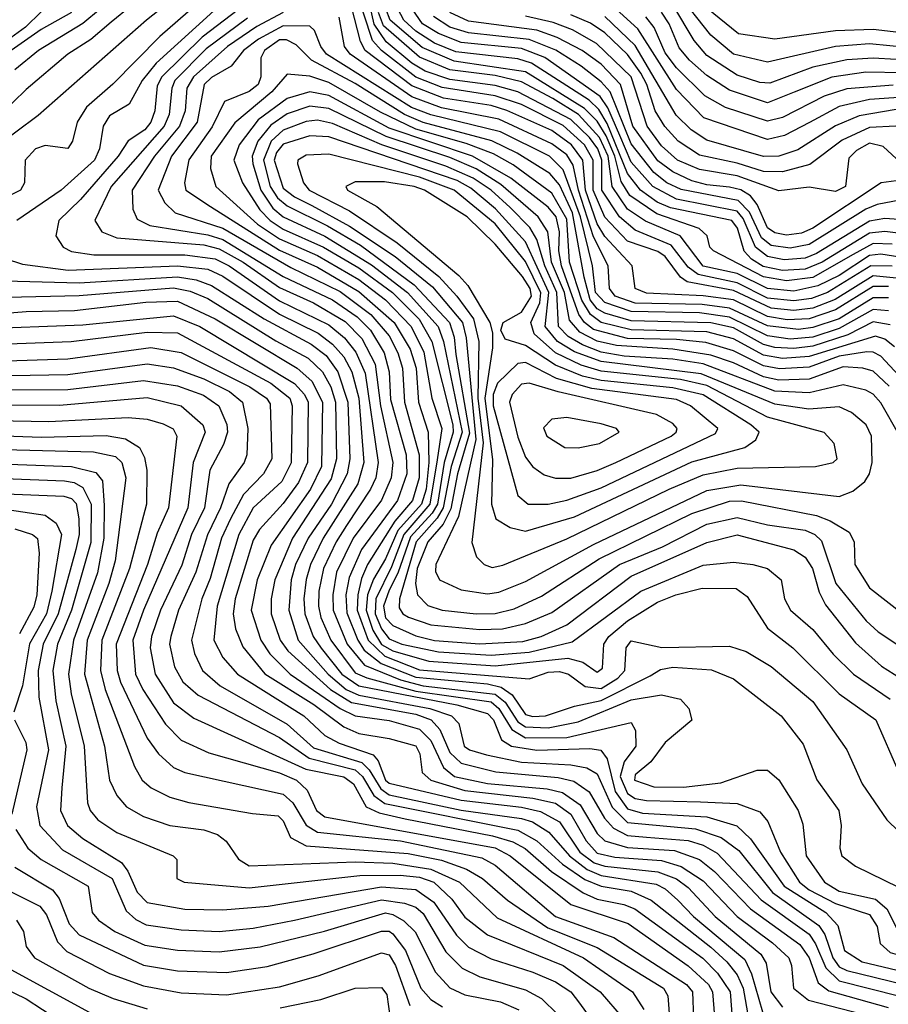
# Model space of a CAD drawing. Extents: x 501367 to 657802, y 482273 to 547541.
# Tile 389 of 656: x 617608 to 619905, y 497182 to 499786. Entities that reach past the tile are written whole.
import ezdxf

# ---------------------------------------------------------------- set-up
doc = ezdxf.new("R2010")
doc.units = 0

msp = doc.modelspace()

# ---------------------------------------------------------------- linework, layer by layer
at = {"layer": '0CON20XD'}
for points in [[(618069.4, 499885), (617942.9, 499785), (617656.9, 499533.1), (617479.1, 499400.9)], [(617915, 499893.2), (617775, 499775.9), (617657.3, 499705), (617595, 499653.8)], [(619935, 499101.9), (619865, 499108.8), (619764.2, 499045.8), (619705, 499023.4), (619655, 499017.5), (619595, 499022.9), (619495, 499069.6), (619372.6, 499092.6), (619355.6, 499105.6), (619315, 499160.3), (619295, 499172.9), (619215, 499200.8), (619155, 499264.1), (619124.2, 499335), (619124.5, 499415), (619101.3, 499455), (619045, 499506.3), (618935, 499561.5), (618865, 499584.9), (618725, 499606.7), (618655, 499634.3), (618564.3, 499705), (618541, 499731), (618494, 499874)], [(617953.9, 499865), (617850.1, 499779.9), (617796.2, 499733.8), (617735.3, 499694.7), (617625, 499601.6), (617555.8, 499534.2)], [(618101.2, 499848.8), (617978.3, 499741.7), (617854.3, 499615.7), (617784.8, 499555), (617759.6, 499515), (617747.9, 499465), (617735, 499445.5), (617675, 499453.6), (617649.6, 499445), (617622.4, 499415), (617620.3, 499355), (617609.7, 499335), (617565, 499312.8)], [(619915, 499134.1), (619858.3, 499135), (619743.9, 499065), (619701.5, 499048.5), (619655, 499042.7), (619585, 499050), (619505, 499090.5), (619402.2, 499112.2), (619375, 499131.6), (619330.1, 499190.1), (619235, 499229.2), (619193.7, 499265), (619147.6, 499335), (619147.3, 499415), (619136.6, 499445), (619114.3, 499475), (619065, 499522), (618925, 499595.4), (618865, 499612.5), (618745, 499628.1), (618680, 499650), (618645, 499671.2), (618577.3, 499727.3), (618545.5, 499774.5), (618524.9, 499865.1)], [(619962.1, 499712.1), (619855, 499722.2), (619764.9, 499715.1), (619585, 499674), (619495, 499694.6), (619435, 499744.8), (619345, 499860.8)], [(618131.4, 499818.6), (617968.8, 499671.2), (617932.1, 499625), (617897.4, 499562.6), (617845, 499531.6), (617828.7, 499505), (617819.4, 499445), (617806.1, 499415), (617717.2, 499335), (617600.6, 499255)], [(618205, 499826.8), (618090, 499740), (617983.6, 499635), (617971.4, 499611.4), (617965.3, 499545), (617954.9, 499515), (617939, 499495), (617894.5, 499465.5), (617868.6, 499425), (617769, 499311), (617711.2, 499255), (617703.4, 499215), (617722.5, 499185), (617745, 499173.4), (617803.9, 499163.9), (618044.4, 499164.4), (618125, 499153.8), (618162.2, 499135), (618295, 499042.8), (618425, 498979.5), (618466.6, 498945), (618497, 498907), (618521.4, 498851.4), (618556.1, 498615), (618549.5, 498575), (618535.8, 498544.2), (618471.8, 498448.2), (618444.4, 498405.6), (618411.6, 498335), (618399.3, 498275), (618398.4, 498235), (618404.5, 498205), (618430.3, 498145), (618495, 498058.9), (618525.4, 498045.4), (618655, 498010.2), (618855, 497982.1), (618875, 497964.5), (618909.1, 497909.1), (618945, 497887), (619055, 497888.1), (619225, 497927.7), (619236.5, 497906.5), (619236.8, 497865), (619206, 497824), (619195.7, 497785), (619215, 497739.9), (619235, 497726.8), (619265, 497720.9), (619408.2, 497718.2)], [(619905, 499080.6), (619865, 499080.3), (619765, 499018.5), (619695, 498995.3), (619637.4, 498992.6), (619585, 499001.3), (619495, 499045.4), (619415, 499055.5), (619265, 499062.9), (619235.5, 499075), (619227.3, 499135), (619155, 499212.9), (619135, 499246.2), (619104.4, 499335), (619096.9, 499415), (619067.3, 499455), (619015, 499493.1), (618895.8, 499545.8), (618855, 499558.8), (618728.9, 499578.9), (618645, 499611.2), (618521.3, 499705), (618508.9, 499728.9), (618485, 499821.2)], [(619925, 499680.8), (619864.7, 499684.7), (619795, 499680), (619705, 499661), (619591.7, 499618.3), (619565, 499619.7), (619505, 499639.1), (619425, 499691.5), (619390.9, 499730.9), (619334.5, 499825)], [(619977.4, 499747.4), (619865, 499760.2), (619765, 499756.3), (619604.3, 499734.3), (619508.4, 499748.4), (619425, 499816.9)], [(617745, 499804.9), (617665, 499760.4), (617585, 499705.1), (617516.5, 499593.5), (617414.6, 499505.4)], [(617665, 499807.2), (617623.5, 499766.5), (617575, 499731.3)], [(618209.9, 499790.1), (618101.3, 499708.7), (618018, 499625), (618009.9, 499605), (618003.1, 499535), (617989.7, 499505), (617849.7, 499345), (617806.7, 499255), (617825.2, 499225.2), (617865, 499209.1), (618095, 499190.8), (618135, 499180.6), (618198.9, 499145), (618295, 499077.7), (618385, 499037.1), (618468.1, 498988.1), (618512.8, 498942.8), (618547.8, 498875), (618561.6, 498765), (618594.3, 498615), (618590, 498575), (618565, 498515.2), (618489.4, 498415), (618445.8, 498325), (618435.6, 498265), (618436.7, 498225), (618474.2, 498135), (618519.5, 498079.5), (618615, 498040.7), (618675, 498024.8), (618865, 498002.3), (618891.2, 497981.2), (618925, 497929.6), (618945, 497915.8), (619005, 497913.3), (619085, 497929.7), (619225, 497987.9), (619305, 498001), (619355, 497989.2), (619377.5, 497965), (619385, 497934), (619315, 497874.6), (619276.7, 497823.3), (619235, 497789.5), (619233.7, 497775), (619285, 497757.1), (619363.5, 497756.5), (619462.2, 497767.8), (619558.1, 497801.9), (619585, 497801.8), (619615, 497776.2), (619666.7, 497695), (619678.9, 497658.9), (619687.7, 497575), (619736, 497505), (619775, 497482), (619870.7, 497460.7), (619900.8, 497435), (619929.3, 497379.3)], [(618305, 499805.1), (618235, 499768.5), (618157.5, 499715), (618067.6, 499635), (618049.9, 499605), (618045.5, 499545), (618030.1, 499505), (617964.4, 499425), (617905.5, 499335), (617906.7, 499285), (617919, 499259), (617951.9, 499241.9), (618105, 499217.5), (618145, 499204.7), (618305, 499106.7), (618435.1, 499045), (618500.6, 499000.6), (618535.3, 498965.3), (618571.8, 498905), (618585.3, 498855), (618588.6, 498781.4), (618629.8, 498635), (618631.9, 498585), (618606.5, 498515), (618511.8, 498385), (618478.7, 498311.3), (618470.6, 498265), (618472.7, 498217.3), (618501.7, 498145), (618518.7, 498118.7), (618563.7, 498083.7), (618655, 498047.8), (618845, 498029.7), (618881.1, 498021.1), (618910.4, 498000.4), (618945, 497949.1), (618965, 497943.4), (618998.5, 497945), (619075, 497970.8), (619145, 497985.9), (619275, 498051.2), (619302.3, 498067.7), (619335, 498074.1), (619437, 498067), (619495, 498042.7), (619621.2, 497945), (619679.9, 497869.9), (619715.9, 497775.9), (619774.2, 497695), (619779.7, 497655), (619776.6, 497595), (619782, 497575), (619818, 497548), (619931.9, 497491.9)], [(619905, 499050.9), (619865, 499050.9), (619775, 498995.1), (619705, 498971.9), (619667.1, 498967.1), (619585, 498976.5), (619485, 499023.4), (619412.7, 499032.7), (619235, 499036.8), (619182.7, 499055), (619167.4, 499075), (619164.3, 499135), (619125, 499212.2), (619085.6, 499335), (619071.5, 499401.5), (619055, 499428.6), (619015, 499458.2), (618875, 499523.2), (618723.3, 499553.3), (618645, 499582), (618481.7, 499695), (618467.1, 499715), (618452.4, 499792.4)], [(619935, 499158.5), (619885, 499166.2), (619855, 499162.8), (619775, 499110.1), (619718.1, 499081.9), (619655, 499068.3), (619585, 499075.6), (619505, 499114.7), (619415, 499134.5), (619354.4, 499214.4), (619263, 499253), (619215, 499285.3), (619174.7, 499344.7), (619163.6, 499425), (619141.3, 499475), (619085.3, 499535.3), (619017.4, 499577.4), (618935, 499622.1), (618865, 499638.2), (618745, 499653.8), (618665, 499687), (618570, 499770), (618556.9, 499805)], [(619915, 499192.9), (619865, 499194.6), (619811.5, 499165), (619705, 499104.2), (619635.3, 499095.3), (619575, 499105.9), (619442.3, 499175), (619432.4, 499185), (619425.3, 499215), (619404.1, 499234.1), (619292.7, 499272.7), (619221.6, 499321.6), (619198.5, 499358.5), (619181.1, 499425), (619158.9, 499478.9), (619135, 499518.2), (619101.7, 499551.7), (618945, 499648), (618756.6, 499676.6), (618672.4, 499712.4), (618587.2, 499785), (618575.7, 499815)], [(619945, 499220), (619895, 499226.2), (619855, 499221.2), (619729.5, 499145), (619685, 499126.3), (619625, 499122.8), (619573.4, 499133.4), (619542.9, 499152.9), (619523.9, 499173.9), (619505.9, 499235), (619491, 499255), (619328.8, 499288.8), (619293.8, 499303.8), (619249.7, 499335), (619215, 499379.5), (619161.5, 499511.5), (619138.9, 499548.9), (619113.5, 499573.5), (618961.2, 499671.2), (618925, 499682.5), (618761.5, 499701.5), (618705, 499724.2), (618655, 499755.4), (618624, 499785), (618608.2, 499815)], [(619945, 499257.1), (619895, 499260.4), (619855, 499253.3), (619715, 499168.1), (619685, 499155.9), (619629, 499151), (619585, 499159.5), (619553.9, 499185), (619520.7, 499260.7), (619505, 499280), (619345, 499311.8), (619281.6, 499345), (619225, 499409), (619195, 499480.3), (619162.9, 499552.9), (619143.1, 499583.1), (618996.2, 499686.2), (618935, 499709.9), (618775, 499726.2), (618715, 499750), (618672.9, 499775), (618646.1, 499815)], [(619935, 499308.7), (619875, 499297.8), (619844.9, 499285.1), (619695, 499191.5), (619645, 499182), (619595, 499189.4), (619569.3, 499209.3), (619537.3, 499277.3), (619508, 499308), (619356.8, 499336.8), (619319.3, 499355), (619285, 499382.1), (619225, 499457.6), (619169.3, 499595), (619145, 499622.1), (619092.9, 499662.9), (619025.6, 499705.6), (618955, 499734), (618795, 499751.7), (618745, 499766.7), (618702.1, 499795)], [(619925, 499359.9), (619885.6, 499354.4), (619705, 499234.7), (619675, 499222), (619635, 499216.1), (619605, 499222.2), (619585, 499235.4), (619557.5, 499297.5), (619540.4, 499320.4), (619515, 499336.1), (619485, 499343.4), (619425, 499349.3), (619385, 499360.4), (619335, 499383.6), (619295, 499412.5), (619228.8, 499505), (619196.9, 499615), (619145, 499668.2), (619094.8, 499705), (619029.3, 499739.3), (618975, 499758.7), (618795, 499782.6), (618744.9, 499805)], [(619937.3, 499407.3), (619891.1, 499451.1), (619855, 499459.4), (619820.2, 499439.8), (619799.9, 499420.1), (619791.3, 499345), (619765, 499332), (619695, 499342.9), (619615, 499333.6), (619505, 499372.9), (619405, 499389.8), (619347.2, 499415), (619305, 499452.4), (619266.8, 499505), (619225, 499634.9), (619133.2, 499723.2), (619069.4, 499759.4), (619018.5, 499778.5), (618945.2, 499795.2)], [(619924.6, 499504.6), (619855, 499501.1), (619782.3, 499467.7), (619696.7, 499403.3), (619625, 499383.4), (619575, 499384.5), (619505, 499406.7), (619405, 499427.7), (619349, 499465), (619313.5, 499503.5), (619288.3, 499545), (619266.1, 499615), (619250.4, 499645), (619215, 499694.4), (619155, 499751), (619116.9, 499776.9), (619065, 499798.9)], [(619925, 499548.8), (619828, 499532), (619765, 499505.4), (619665, 499441.6), (619615, 499425.1), (619575, 499424.7), (619425, 499467.2), (619383, 499495), (619343.5, 499533.5), (619235, 499717.9), (619154.7, 499794.7)], [(619945, 499580.9), (619855, 499575.4), (619775, 499556.4), (619696.1, 499513.9), (619630.4, 499479.6), (619585, 499469.3), (619416.5, 499526.5), (619345, 499601.2), (619242.1, 499762.2), (619185, 499813.8)], [(619917.1, 499612.9), (619795, 499603.3), (619735, 499584.2), (619625, 499527.9), (619585, 499518.2), (619474.2, 499554.2), (619419.3, 499585), (619345, 499658.4), (619315, 499698.3), (619285.4, 499765.4), (619263.7, 499793.7)], [(619945, 499645.3), (619845, 499647.5), (619755.7, 499634.3), (619655.4, 499594.6), (619585, 499565.9), (619485, 499599.5), (619425, 499638.3), (619378.7, 499678.7), (619352, 499712), (619325.3, 499775), (619305, 499806.3)], [(619905, 499016.5), (619865, 499019.6), (619775, 498969.1), (619705, 498947), (619645, 498941.6), (619585, 498950.1), (619485, 498999.4), (619405, 499010.8), (619225, 499014.1), (619155, 499038.2), (619130.7, 499065), (619122.6, 499135), (619090.6, 499265), (619045, 499389.3), (619008.8, 499425), (618879.3, 499489.4), (618695, 499534.1), (618643.5, 499553.5), (618419.4, 499695), (618403.9, 499715), (618387.4, 499757.4), (618375, 499769.2), (618305, 499769.6), (618239, 499735), (618199.3, 499705), (618167.2, 499662.8), (618115, 499633.4), (618095.4, 499615), (618077.5, 499515), (618009.4, 499425), (617974.1, 499335), (617992, 499302), (618019.1, 499275), (618145, 499234.4), (618325, 499130.8), (618455, 499067.1), (618536.3, 499006.3), (618585, 498949.8), (618608.2, 498905), (618620, 498865), (618625.8, 498775), (618664.6, 498635), (618664.6, 498575), (618646.7, 498515), (618600, 498460), (618528, 498345), (618511.9, 498308.1), (618501.6, 498265), (618500.5, 498225), (618529.1, 498145), (618573.3, 498103.3), (618665, 498067.1), (618955, 498043.3), (619005, 498060.4), (619035, 498062.1), (619059.2, 498055), (619102.8, 498022.8), (619145, 498017.9), (619189.8, 498045), (619208.4, 498065), (619211.9, 498125), (619225, 498143.7), (619306.1, 498126.1), (619485, 498129.8), (619528.8, 498115), (619595, 498075.7), (619705, 497983.3), (619795.3, 497855), (619835.8, 497765), (619900.6, 497670.6), (619997, 497577)], [(619909.5, 498979.5), (619865, 498987.4), (619797.3, 498952.7), (619705, 498922.7), (619655, 498916.4), (619605, 498919.1), (619575, 498926.9), (619495, 498971.3), (619435, 498984.6), (619225, 498990), (619155, 499009.8), (619135, 499021.8), (619116.7, 499045), (619100.5, 499105), (619070, 499275), (619035, 499349.5), (619009.6, 499379.6), (618923.2, 499433.2), (618856.1, 499466.1), (618675, 499514.4), (618625, 499535.1), (618495, 499617.4), (618379.3, 499679.3), (618339.4, 499719.4), (618313, 499733), (618295, 499732.6), (618255.1, 499705), (618245.7, 499685), (618245.7, 499635), (618238.5, 499615), (618215, 499596), (618149.9, 499570.1), (618117, 499503), (618055.3, 499415.3), (618043.4, 499355), (618047.3, 499335), (618112.5, 499292.5), (618295, 499177), (618395, 499131.5), (618505, 499067.3), (618598.2, 498985), (618640.3, 498915), (618655.9, 498865), (618662.3, 498775), (618688.4, 498695), (618689.9, 498615), (618682.5, 498545), (618670.3, 498505), (618608.1, 498435), (618575, 498360.3), (618543.1, 498306.9), (618527.3, 498265), (618523.8, 498225), (618542.1, 498172.1), (618565, 498134.2), (618595, 498117.2), (618689.5, 498089.5), (618865, 498077.8), (619057.6, 498097.6), (619097.2, 498087.2), (619135, 498060.6), (619148.9, 498071.1), (619152.7, 498135), (619166, 498155), (619215, 498196.8), (619294.3, 498245.7), (619342.7, 498265), (619412.7, 498282.7), (619502.1, 498282.1), (619531.1, 498261.1), (619585, 498176.7), (619652.4, 498125), (619775, 498003.5), (619871.6, 497935), (619932.1, 497795)], [(619921.4, 498921.4), (619895, 498941), (619870.6, 498949.4), (619695, 498895.3), (619625, 498890.4), (619575, 498899), (619495, 498941.9), (619425, 498960.5), (619225, 498966.1), (619145, 498985.2), (619116.9, 499006.9), (619094.5, 499044.5), (619062.1, 499145), (619055, 499259), (619015, 499327.7), (618912.3, 499402.3), (618861, 499431), (618788.7, 499458.7), (618655, 499496.3), (618561.6, 499541.6), (618425, 499620.4), (618375, 499636.5), (618315, 499641.9), (618274.3, 499595.7), (618176.8, 499513.2), (618114.3, 499425), (618112.8, 499392.8), (618127, 499345), (618237, 499245), (618295, 499207), (618395, 499162.8), (618505, 499099.1), (618575.2, 499045.2), (618642.7, 498975), (618676.5, 498906.5), (618697.5, 498785), (618723.8, 498705), (618711.8, 498621.8), (618692.5, 498505), (618623.8, 498425), (618591, 498339), (618549.3, 498255), (618547.5, 498215), (618565, 498174.9), (618585, 498148.8), (618618.7, 498135), (618715, 498114.5), (618855, 498106), (618955, 498113.2), (619069, 498141), (619250.7, 498275), (619415, 498343.4), (619495, 498351.7), (619546, 498345), (619585, 498334.7), (619621.1, 498305), (619630.3, 498255), (619646, 498225), (619705, 498173.8), (619758.7, 498108.7), (619813, 498055), (619909.7, 497989.7)], [(620063.3, 498705), (619885, 498896.2), (619865, 498906.9), (619847.5, 498907.5), (619775, 498896.5), (619695, 498867.6), (619616.8, 498863.2), (619575, 498871), (619495, 498910.6), (619422.5, 498932.5), (619345, 498940.7), (619215, 498943.4), (619125, 498967.3), (619100.9, 498985), (619086.6, 499006.6), (619040.2, 499135), (619033.4, 499175), (619035.6, 499225), (619026.4, 499265), (619005, 499290.3), (618907, 499367), (618805, 499425), (618585, 499499.6), (618425, 499585.8), (618375, 499595.1), (618315, 499577.5), (618238.5, 499521.5), (618188.2, 499455), (618173.9, 499415), (618197.3, 499355), (618243.2, 499283.2), (618270.2, 499255), (618305, 499232.6), (618410.9, 499185), (618505, 499130.2), (618593.7, 499065), (618663.9, 498993.9), (618697.8, 498935), (618752.9, 498715), (618754.3, 498695), (618730.5, 498615), (618712.3, 498505), (618698.9, 498481.1), (618641.2, 498418.8), (618607.6, 498322.4), (618585, 498277.9), (618569.5, 498235), (618575, 498204.6), (618595, 498183.8), (618655, 498156.5), (618705, 498144.6), (618825, 498135.2), (618937.9, 498142.1), (618986.7, 498155), (619054.4, 498185.6), (619225, 498314.4), (619425, 498403.7), (619505, 498423.5), (619655, 498384.5), (619685, 498365.2), (619704.3, 498335), (619722.1, 498272.1), (619738.7, 498238.7), (619818, 498138), (619886.6, 498076.6), (619953.9, 498033.9)], [(619907.1, 498817.1), (619865, 498856.5), (619837.5, 498865), (619785, 498867.8), (619695, 498835.3), (619615, 498833.2), (619575, 498841.5), (619495, 498879), (619435, 498898.8), (619335.2, 498914.8), (619185.7, 498924.3), (619135, 498936), (619089.4, 498959.4), (619061.4, 498991.4), (619048.4, 499065), (619014.1, 499145), (619004.1, 499225), (618978.8, 499265), (618880.3, 499350.3), (618815, 499391.5), (618745, 499421.5), (618576.9, 499476.9), (618425, 499551.1), (618375, 499557.7), (618315, 499537.1), (618272.4, 499507.6), (618237.3, 499465), (618222.5, 499425), (618224.4, 499405), (618245.4, 499335), (618277.6, 499287.6), (618305, 499264.9), (618415, 499213.4), (618538.2, 499138.2), (618633.3, 499065), (618714.4, 498975), (618728.3, 498935), (618778.2, 498695), (618748.7, 498605), (618727.5, 498495), (618712.1, 498467.9), (618656.5, 498405), (618612.1, 498255), (618611, 498231), (618621.3, 498215), (618636.2, 498206.2), (618695, 498185.9), (618825, 498173.4), (618884.4, 498175.6), (618945, 498189.2), (619015, 498218.5), (619194, 498345), (619307.5, 498392.5), (619425, 498452.2), (619505, 498470), (619585, 498450.4), (619685, 498436), (619710.7, 498425), (619727.6, 498407.6), (619765.6, 498295.6), (619846.1, 498196.1), (619877.8, 498167.8), (620003.9, 498083.9)], [(619935.2, 498685), (619885, 498772.7), (619865, 498795.5), (619845, 498806.1), (619785, 498820.5), (619695, 498799.2), (619605, 498803.4), (619415, 498875.9), (619335, 498888.4), (619206.5, 498896.5), (619145, 498907.2), (619095.9, 498925.9), (619058.1, 498948.1), (619032.9, 498975), (619027.9, 499065), (618996.7, 499135), (618975, 499204.8), (618956.4, 499236.4), (618905, 499289.1), (618854.2, 499335), (618806.9, 499366.9), (618735, 499398.9), (618565.1, 499454.9), (618435, 499511.6), (618395, 499520.4), (618365, 499517.1), (618305, 499494.2), (618272.7, 499465), (618252.4, 499415), (618270.6, 499345), (618289.3, 499315), (618315, 499293.5), (618421.4, 499241.4), (618509.5, 499189.5), (618650.6, 499085), (618744, 498985), (618756.8, 498946.8), (618761.1, 498901.1), (618797.1, 498692.9), (618765.4, 498585), (618747.8, 498492.2), (618727.5, 498452.5), (618687.3, 498405), (618658.8, 498335), (618654.8, 498294.8), (618659.4, 498265), (618687, 498237), (618725, 498224.6), (618815.1, 498214.9), (618865, 498215.6), (618915, 498228.6), (618987.9, 498262.1), (619139.9, 498360.1), (619385, 498480), (619485, 498513), (619516.2, 498513.8), (619714.9, 498474.9), (619751.2, 498461.2), (619801.3, 498431.3), (619814.7, 498405), (619815.9, 498345), (619855, 498284), (619942.7, 498215)], [(618845, 498267.9), (618875, 498272.1), (618945, 498300.3), (619125, 498398.5), (619425, 498540.9), (619515, 498556.5), (619775, 498525.6), (619810.9, 498539.1), (619842.9, 498565), (619855.2, 498584.8), (619861.9, 498615), (619860.2, 498685), (619845.8, 498715), (619807.7, 498747.7), (619775, 498762.5), (619694.1, 498755.9), (619605, 498769), (619410, 498850), (619145, 498882.1), (619075, 498907.8), (619029.7, 498935), (618996.9, 498975), (619007.1, 499065), (618945, 499198.8), (618866.3, 499286.3), (618800.9, 499341), (618765, 499360.9), (618425, 499476.4), (618375, 499479.2), (618305, 499456.6), (618286.6, 499435), (618281.2, 499415), (618305, 499340.9), (618335, 499317.9), (618380.4, 499295), (618480.3, 499240.3), (618600.3, 499160.3), (618699.5, 499079.5), (618779, 498985), (618788.6, 498945), (618813.7, 498676.3), (618767.8, 498472.2), (618708.3, 498345), (618707, 498327), (618718.2, 498305), (618775, 498278.1), (618845, 498267.9)], [(618857.1, 498337.1), (618885, 498344), (619055, 498413.3), (619325, 498544.9), (619415, 498582.2), (619505, 498599.9), (619712.5, 498605), (619758.8, 498615), (619769.4, 498625), (619761.9, 498665), (619735, 498694.5), (619584.8, 498734.8), (619425, 498818.7), (619355, 498834.8), (619145, 498857.1), (619092.4, 498872.4), (619025.1, 498905.1), (618968.1, 498955), (618959.3, 498985), (618982.8, 499037.2), (618985.8, 499064.2), (618945, 499147.1), (618865, 499246.2), (618756.8, 499335), (618665, 499370), (618425, 499430.3), (618365, 499428.1), (618343.2, 499415), (618342.8, 499405), (618358, 499355), (618373, 499335), (618480.4, 499280.4), (618605.7, 499195.7), (618716.6, 499106.6), (618763.8, 499055), (618807.9, 498995), (618821.6, 498935), (618819.7, 498785), (618833.1, 498666.9), (618803.2, 498403.2), (618816.1, 498366.1), (618836.4, 498345), (618857.1, 498337.1)], [(618945, 498433.4), (619075, 498471.7), (619385, 498616.9), (619525.3, 498654.7), (619554.7, 498675), (619563.4, 498695), (619541.2, 498715), (619415, 498793.8), (619335, 498812.4), (619145, 498832.1), (619096.2, 498843.8), (619025, 498872.3), (618945, 498924.5), (618891.7, 498941.7), (618880, 498965), (618886.7, 498985), (618935, 499012.8), (618961.4, 499055), (618957.3, 499075), (618937.1, 499107.1), (618865, 499192.6), (618791, 499265), (618678.3, 499335), (618651.2, 499345), (618572.6, 499357.4), (618495, 499357.1), (618470, 499345), (618474.7, 499335), (618552, 499292), (618769.3, 499109.3), (618792.9, 499082.9), (618851, 498985), (618858.3, 498958.3), (618858.2, 498918.2), (618837.7, 498785), (618858, 498622), (618855.1, 498505), (618866.6, 498466.6), (618905, 498442.9), (618945, 498433.4)], [(617569.4, 499155), (617615, 499139.5), (617736.1, 499123.9), (618025, 499135.4), (618105, 499126.2), (618145, 499107.8), (618295, 499007.1), (618397.3, 498957.3), (618435, 498928.5), (618464.8, 498894.8), (618486.2, 498855), (618504.8, 498785), (618517.8, 498615), (618501.6, 498558.4), (618410, 498415), (618376.9, 498345), (618365.6, 498305.6), (618359.5, 498255), (618362.3, 498215), (618384, 498155), (618405, 498123.9), (618459.7, 498055), (618505, 498025), (618764, 497974), (618845, 497951.4), (618861, 497935), (618881.9, 497881.9), (618908.2, 497865), (618975, 497854.6), (619115, 497858.9), (619144.6, 497854.6), (619161.2, 497831.2), (619182.4, 497745), (619215, 497699.5), (619255, 497688.2), (619425, 497678), (619504.2, 497654.2), (619540.4, 497620.4), (619629.3, 497495), (619739.4, 497425), (619771, 497391), (619788.8, 497325), (619835.3, 497295), (620020.4, 497250.4)], [(617503.1, 499096.9), (617765, 499090.3), (618025, 499106.1), (618075, 499097.8), (618115, 499083.5), (618254.5, 498995), (618378.3, 498928.3), (618418.1, 498898.1), (618448.8, 498855), (618475.6, 498775), (618481.1, 498625), (618474.2, 498585), (618432.2, 498505), (618370.3, 498415), (618336.9, 498345), (618325.5, 498305), (618319.7, 498225), (618344, 498145), (618423.6, 498055), (618471.4, 498015), (618505, 497999.8), (618692.6, 497965), (618749.3, 497945), (618769.4, 497925), (618782.8, 497865), (618797.1, 497855), (618842, 497842), (618935, 497823), (619065, 497815.7), (619107.9, 497807.9), (619135, 497791.6), (619174.1, 497704.1), (619215, 497663), (619395, 497646), (619463.1, 497623.1), (619509.5, 497589.5), (619598.3, 497478.3), (619721.2, 497391.2), (619736.7, 497366.7), (619757.5, 497305), (619775, 497281.6), (619795, 497272), (619985.8, 497225)], [(617575, 499052.2), (617765, 499056.9), (618015, 499077), (618058.4, 499068.4), (618105, 499048.6), (618285, 498937.1), (618371.1, 498891.1), (618408.9, 498855), (618430.4, 498815), (618442.9, 498775), (618445.4, 498625), (618431.8, 498571.8), (618329.7, 498415), (618283, 498305), (618273.3, 498255), (618273, 498215), (618296.6, 498145), (618316.7, 498116.7), (618429.8, 498015), (618485, 497980.4), (618655, 497949.4), (618696.2, 497935), (618718.8, 497908.9), (618745, 497848.6), (618775, 497820.1), (618867.2, 497797.2), (619032, 497782), (619072.9, 497772.9), (619114, 497744), (619154.3, 497674.3), (619178.3, 497648.3), (619215, 497629), (619265.2, 497624.8), (619375.4, 497615.4), (619415, 497603.5), (619452.4, 497582.4), (619568.6, 497458.6), (619695, 497367.9), (619712.4, 497342.4), (619739.1, 497279.1), (619775, 497244.5), (619935, 497204)], [(617297.7, 498987.7), (617625, 499014.7), (617752.5, 499017.5), (617941.1, 499038.9), (618025, 499041.7), (618125.2, 498995), (618341.7, 498865), (618380.5, 498830.5), (618408.4, 498775), (618406.1, 498605), (618376.6, 498545), (618273.1, 498396.9), (618236.1, 498305), (618219.6, 498225), (618245.4, 498145), (618269.5, 498109.5), (618322.7, 498055), (618401.9, 498001.9), (618455, 497964.6), (618495, 497945.1), (618585, 497932.8), (618665, 497910.3), (618695, 497879.7), (618728.3, 497808.3), (618757.5, 497785), (618845, 497766.6), (619002.4, 497752.4), (619042.9, 497742.8), (619089.8, 497709.8), (619135, 497634.2), (619155.2, 497615), (619215, 497596.7), (619339.3, 497589.3), (619405.4, 497565.4), (619445, 497534), (619540.1, 497435), (619670.6, 497340.6), (619695, 497305.2), (619719.2, 497239.2), (619747.6, 497217.6), (619904.2, 497174.2)], [(617495, 498968.9), (617775, 498979.6), (618015, 499003.1), (618084.4, 498975), (618334.4, 498824.4), (618361.1, 498795), (618370.4, 498775), (618369.1, 498615), (618345, 498562.3), (618305, 498507.1), (618242.1, 498437.9), (618225, 498409.4), (618177.7, 498255), (618172.6, 498215), (618179, 498175), (618197.8, 498127.8), (618256.2, 498056.2), (618385.5, 497975), (618465, 497916.2), (618505, 497898.2), (618585, 497885.6), (618655, 497865.8), (618666.2, 497845), (618672, 497795), (618694.8, 497775), (618785, 497747.7), (618965, 497727.5), (619025, 497714), (619065, 497685.1), (619106.1, 497615), (619135, 497582.3), (619181.3, 497571.3), (619305, 497562.7), (619357.2, 497547.2), (619415, 497509), (619505, 497414.2), (619598.5, 497345), (619642, 497305), (619649, 497285), (619653.6, 497225), (619693.5, 497193.5), (619865, 497149.4)], [(617505, 498926.2), (617744.5, 498935.5), (617945, 498960), (618025, 498958.1), (618272.3, 498825), (618322, 498785), (618328.3, 498765), (618325.6, 498614.4), (618301.2, 498565), (618224.9, 498495.1), (618187, 498425), (618129.7, 498235), (618121.6, 498145), (618145, 498099.2), (618184, 498055), (618359, 497945), (618415, 497893.6), (618452.8, 497872.8), (618542.5, 497842.5), (618556.2, 497826.2), (618575, 497775.4), (618585, 497767.3), (618775, 497722.4), (618935, 497703.9), (618985, 497692.6), (619034.8, 497664.8), (619089.3, 497585), (619126.7, 497556.7), (619155, 497547.8), (619295, 497532.5), (619344.4, 497514.4), (619375, 497491.6), (619446.8, 497415), (619567.5, 497315), (619581.6, 497291.6), (619593.7, 497215), (619624.6, 497174.6)], [(617465, 498880.3), (617735, 498889.5), (617955, 498918.9), (618035, 498905.9), (618216.6, 498815), (618260.9, 498785), (618270.4, 498770.4), (618274.5, 498625), (618252.8, 498585), (618199.7, 498530.3), (618165, 498466), (618141.4, 498415), (618111.2, 498308.8), (618089.3, 498255), (618061.9, 498145), (618069.8, 498109.8), (618091.1, 498065), (618137.6, 498025), (618315, 497923.1), (618385, 497861), (618512.2, 497822.2), (618532.3, 497802.3), (618562.6, 497752.6), (618585, 497736.6), (618775, 497695.7), (618935, 497674), (618963.5, 497665), (619007.3, 497637.3), (619061.5, 497575), (619108.5, 497538.5), (619145, 497523.4), (619290.4, 497500.4), (619315, 497487.8), (619347.7, 497457.7), (619389.3, 497415), (619525, 497300.5), (619543.1, 497263.1), (619572.4, 497162.4)], [(619005, 498504.8), (619055, 498515.4), (619145, 498547.9), (619448, 498692), (619453.8, 498705), (619381.2, 498765), (619345, 498781.9), (619120.7, 498810.7), (619027.7, 498837.7), (618945, 498879.8), (618925, 498876.6), (618871.7, 498825), (618860, 498795), (618860.2, 498765), (618925, 498527.5), (618952.5, 498505), (619005, 498504.8)], [(617485, 498843.1), (617735, 498847.9), (617945, 498876.4), (618015, 498865.3), (618095, 498836.4), (618162.9, 498802.8), (618197.3, 498775), (618211.2, 498705), (618208.3, 498635), (618201.7, 498615), (618161.2, 498558.8)], [(617495, 498807.1), (617735, 498808), (617935, 498832.4), (618025, 498818.2), (618093.6, 498793.6), (618134.8, 498765), (618155.5, 498715.5), (618157.8, 498695), (618147.2, 498662.8), (618110.9, 498595), (618096.4, 498495), (618062.5, 498425), (618036.5, 498343.5), (617980.5, 498225), (617956.4, 498155), (617952.8, 498125), (617966.3, 498055), (618015, 497980), (618068.7, 497938.7), (618364.6, 497804.6), (618465, 497783.8), (618490.3, 497765), (618524.3, 497704.3), (618558.3, 497688.4), (618627.3, 497672.7)], [(619025, 498573.4), (619065, 498574), (619135, 498593.8), (619184.1, 498615), (619330.5, 498685), (619343.8, 498695), (619346.5, 498705), (619335, 498718.7), (619291.8, 498741.9), (619031.7, 498801.7), (618955, 498824.9), (618935, 498822.3), (618909.9, 498795), (618903.2, 498775), (618925, 498682.5), (618945, 498629.3), (618965, 498603.6), (618995, 498582.5), (619025, 498573.4)], [(617415, 498768.4), (617713, 498767), (617945, 498787.4), (618035, 498765.2), (618092.1, 498715), (618098.5, 498695), (618066.3, 498615), (618052.1, 498495), (617934.9, 498225), (617907.3, 498145), (617914.6, 498055), (617933.6, 498015), (617993.5, 497923.5), (618035, 497881.2), (618107.7, 497847.7), (618295, 497794.2), (618339.7, 497775), (618368.4, 497748.4), (618392.9, 497695), (618415, 497677.9), (618865, 497596.2), (618904.8, 497575), (619065, 497446.2), (619216.4, 497396.4), (619375, 497283.9), (619428.9, 497235), (619440, 497215), (619447, 497127)], [(617355, 498729.7), (617685, 498723.2), (617895, 498734.3), (617945, 498730.1), (617987.3, 498717.3), (618013.8, 498703.8), (618023.3, 498685), (618001.5, 498495), (617971.6, 498428.5), (617945.8, 498345), (617863.4, 498135), (617865.6, 498065), (617874.4, 498034.4), (617945, 497886), (617975.2, 497845), (618015, 497808.3), (618045, 497795.6), (618305, 497738.2), (618329.9, 497715), (618365.7, 497655.7), (618395, 497637.9), (618615, 497614.6), (618830.3, 497569.7), (618865, 497550.3), (619024.8, 497415), (619179.3, 497359.3), (619371.3, 497235), (619386.6, 497215), (619389.1, 497145)], [(619085, 498654.3), (619141.4, 498665), (619193.1, 498695), (619185.7, 498705), (619145, 498717), (619055, 498733.8), (619015, 498729.6), (618993.1, 498706.9), (619002, 498685), (619049.2, 498655), (619085, 498654.3)], [(617375, 498692.9), (617665, 498682.1), (617836.2, 498686.2), (617887.6, 498677.6), (617924.9, 498654.9), (617938.2, 498628.2), (617944.5, 498595), (617942.9, 498505), (617898.2, 498335), (617824.9, 498145.1), (617821.2, 498065), (617833.9, 498015), (617911.2, 497811.2), (617931.9, 497775), (617955.4, 497755), (618005, 497730), (618055, 497715.9), (618223.4, 497686.6), (618291, 497681), (618305, 497667.2), (618323.9, 497623.9), (618365, 497601.4), (618635, 497581), (618723.4, 497563.4), (618789.6, 497539.6), (618831.7, 497515), (618897.8, 497457.8), (619004.2, 497384.2), (619135, 497333), (619310.2, 497225), (619321.5, 497205), (619326.7, 497135)], [(617296.3, 498656.3), (617803.1, 498643.1), (617860.9, 498630.9), (617877.7, 498615), (617888.5, 498575), (617860.1, 498355), (617843.9, 498295), (617786.8, 498145), (617779.2, 498055), (617831.9, 497865), (617845.5, 497775), (617864.9, 497734.9), (617890.6, 497705), (617935, 497678.8), (618005, 497655.5), (618095, 497643.4), (618131.2, 497631.2), (618153.6, 497613.6), (618186.5, 497566.5), (618215, 497548.6), (618495, 497558.9), (618594.3, 497555.7), (618695, 497539.8), (618771.2, 497505), (618870.8, 497410.8), (619098.7, 497305), (619228.4, 497215), (619258.3, 497168.3)], [(617295, 498621.1), (617745, 498604.3), (617809, 498589), (617826.5, 498566.5), (617831.5, 498501.5), (617830.3, 498415), (617813.5, 498323.5), (617749.9, 498145), (617736.8, 498055), (617743.8, 498003.8), (617778.7, 497865), (617786.9, 497715), (617793.9, 497695), (617815, 497670.2), (617865, 497636.6), (618013.8, 497575), (618023.8, 497565), (618023.8, 497515), (618042.5, 497505), (618215, 497490.1), (618507.4, 497522.6), (618614.1, 497524.1), (618665, 497518.3), (618703.3, 497505), (618750.7, 497460.7), (618785, 497413), (618845, 497366.1), (619045.3, 497285), (619143.2, 497215), (619203.2, 497145)], [(617295, 498583.7), (617726.7, 498566.7), (617752, 498562), (617775, 498548.8), (617796.9, 498505), (617796, 498404), (617745.1, 498224.9), (617708.1, 498135), (617695.7, 498065), (617703.8, 497985), (617729.9, 497865), (617719, 497755), (617716.2, 497695), (617734.8, 497655), (617775, 497620.7), (617877.5, 497557.5), (617894.2, 497534.2), (617918.5, 497478.5), (617945, 497451.7), (618045, 497434.3), (618145, 497432), (618265, 497442.2), (618565, 497493.4), (618655, 497486.1), (618702.9, 497452.9), (618762.8, 497365), (618795, 497333.8), (618855, 497302.3), (618965, 497267.4), (619025, 497241.4), (619065, 497215.5), (619088.4, 497185), (619124.4, 497135)], [(617285.9, 498544.1), (617725, 498526.2), (617745, 498519.9), (617757.1, 498507.1), (617764.1, 498465.9), (617764.9, 498425), (617756.6, 498385), (617709.9, 498215), (617669.6, 498135), (617656.6, 498065), (617658.7, 497995), (617684.4, 497855), (617652.2, 497705), (617661.4, 497655), (617720.8, 497590.8), (617852.5, 497515), (617889.4, 497429.4), (617915, 497406.5), (617942.4, 497392.4), (618035, 497379.2), (618135, 497375.1), (618225, 497383.8), (618335, 497405.1), (618565, 497458.6), (618625, 497450.2), (618655, 497439), (618675, 497422.9), (618735, 497321.3), (618777.7, 497277.7), (618825, 497255.2), (618945, 497220.4), (618987.8, 497197.8), (619030.4, 497155)], [(618161.2, 498558.8), (618138.9, 498495), (618104.2, 498424.2), (618073.3, 498325), (618028, 498225), (618007.4, 498155), (618004.4, 498134.4), (618017.3, 498075), (618039.4, 498035), (618080.1, 498000.1), (618295, 497888), (618373, 497833), (618495, 497802.2), (618514.6, 497785), (618544.5, 497734.5), (618573.5, 497713.5), (618925, 497642.8), (618974.9, 497614.9), (619042.8, 497552.8), (619102.4, 497512.4), (619145, 497495.2), (619225, 497481.8), (619277.4, 497457.4), (619435, 497333.7), (619477.8, 497295), (619505, 497260.3), (619520.9, 497225), (619535.3, 497145)], [(617575, 498490.6), (617675.6, 498475.6), (617704.4, 498454.4), (617718.7, 498425), (617692.6, 498275), (617678.5, 498215), (617634.1, 498135.9), (617615.3, 498024.8), (617592.8, 497955)], [(617595, 498440.1), (617642.1, 498425), (617655, 498414.3), (617659.3, 498375), (617653.5, 498265), (617645, 498232.3), (617607.6, 498162.4)], [(617594.1, 497935), (617624.1, 497875), (617627.2, 497855), (617587.4, 497685)], [(619408.2, 497718.2), (619505, 497713.3), (619565, 497691.4), (619586, 497666), (619619.7, 497585), (619670.1, 497505), (619695.5, 497485), (619765, 497448.6), (619855, 497419.8), (619875, 497387.7), (619882.8, 497342.8), (619909.8, 497319.8), (620057.5, 497277.5), (620211.3, 497201.3), (620415, 497130.8)], [(618627.3, 497672.7), (618858, 497628), (618911.7, 497611.7), (618944.8, 497594.8), (619013.7, 497533.7), (619097.4, 497477.4), (619135, 497460.5), (619205, 497446.7), (619234.8, 497434.8), (619414, 497304), (619453.1, 497265), (619486.9, 497215), (619493, 497133)], [(617597.6, 497645), (617629.8, 497595), (617664.9, 497564.9), (617788.8, 497495), (617799.4, 497425), (617816.4, 497405), (617859.7, 497375), (617938.9, 497338.9), (618025, 497325.7), (618135, 497321.4), (618244.2, 497334.2), (618413.9, 497376.1), (618575, 497424.3), (618595, 497420.2), (618623.5, 497403.5), (618653.6, 497373.6), (618707.2, 497267.2), (618745, 497226.3), (618785, 497207.2), (618879, 497189), (618927.5, 497167.5)], [(617595, 497545.2), (617695, 497484.8), (617712.1, 497462.1), (617739, 497395), (617765, 497366.2), (617935, 497286.2), (618025, 497270.5), (618155, 497266.9), (618262.1, 497282.1), (618384.2, 497315.8), (618565, 497376.2), (618585, 497375.9), (618595, 497369.1), (618628, 497325), (618668.5, 497225), (618695, 497194.8), (618725.5, 497175.5)], [(617525, 497509.4), (617661.5, 497441.5), (617678.6, 497418.6), (617707.6, 497347.6), (617732.2, 497322.2), (617845, 497263.9), (617935, 497230.9), (618035, 497212.4), (618155, 497207.5), (618295, 497228.8), (618397.5, 497257.5), (618565, 497318.1), (618585, 497313.3), (618601.6, 497285), (618639.1, 497179.1)], [(617599.3, 497405), (617618.4, 497375), (617624.7, 497335), (617647.5, 497305), (617790.7, 497225), (617855, 497197.6), (617945, 497170.6)], [(617575, 497280), (617791.5, 497161.5)], [(617532.1, 497242.1), (617625, 497197.2), (617755, 497112.5)], [(618296.9, 497173.1), (618404.6, 497195.4), (618495, 497225.2), (618565, 497226.5), (618578.3, 497208.3), (618587.8, 497145)]]:
    msp.add_lwpolyline(points, dxfattribs=at)

doc.saveas('drawing.dxf')
